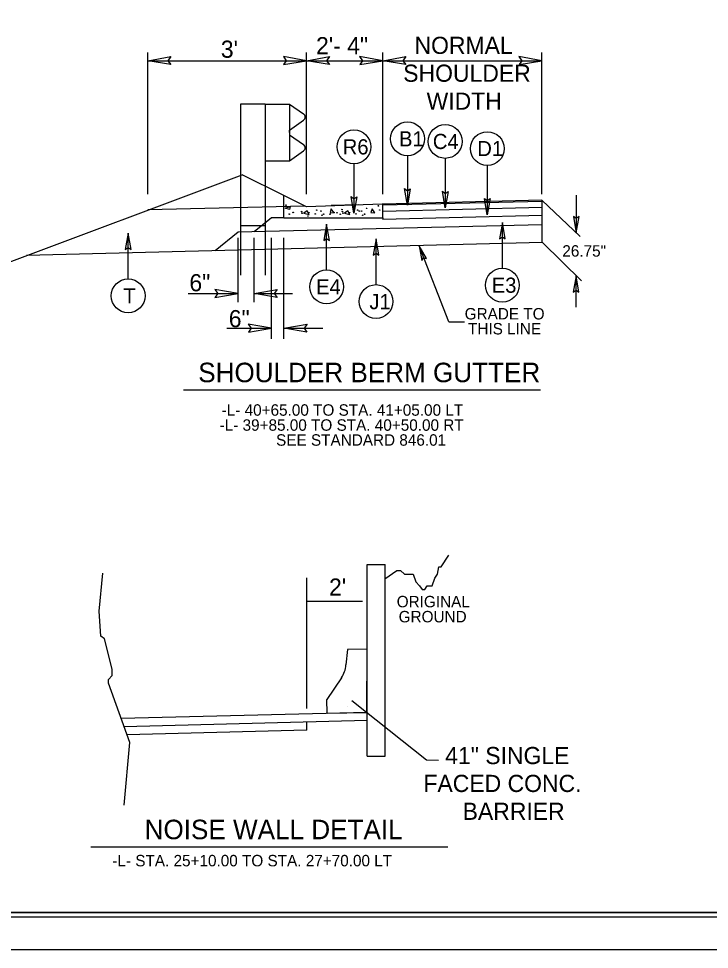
# Model space of a CAD drawing. Extents: x 1640342 to 1730599, y 538663 to 843747.
# Drawn here: x 1730008.3 to 1730092.9, y 540136.9 to 540250.8 of the extents above; entities that cross this region are included whole.
import ezdxf

# ---------------------------------------------------------------- set-up
doc = ezdxf.new("R2010")
doc.units = 0
for name, color, linetype in [('Default', 7, 'Continuous'), ('Old_Level_1', 7, 'Continuous'), ('Prop Dimension Text', 7, 'Continuous'), ('Prop Terminator CELL', 7, 'Continuous'), ('Sheet Plan CELL', 7, 'Continuous'), ('Sheet Plot Border Inside CELL', 7, 'Continuous'), ('Sheet Plot Border Outside CELL', 7, 'Continuous'), ('Typical Curb CELL', 7, 'Continuous'), ('Typical Guardrail CELL', 7, 'Continuous'), ('Typical Hinge Slope Interstate CELL', 7, 'Continuous'), ('Typical ID Circle CELL', 7, 'Continuous'), ('Typical Median Barrier CELL', 7, 'Continuous'), ('Typical Pavement Slope CELL', 7, 'Continuous'), ('Typical Terminator CELL', 7, 'Continuous'), ('Typical Text General CELL', 7, 'Continuous'), ('Typical Text ID Circle CELL', 7, 'Continuous'), ('Typical Text Label CELL', 7, 'Continuous')]:
    doc.layers.add(name, color=color, linetype=linetype)

msp = doc.modelspace()

# ---------------------------------------------------------------- linework, layer by layer
at = {"layer": 'Default'}
for p, q in [((1730024.13, 540229.34), (1730024.13, 540246.69)), ((1730043.54, 540229.34), (1730043.54, 540246.69)), ((1730052.88, 540229.34), (1730052.88, 540246.69)), ((1730072.37, 540229.34), (1730072.37, 540246.69)), ((1730024.13, 540245.68), (1730043.54, 540245.68)), ((1730043.54, 540245.68), (1730052.88, 540245.68)), ((1730052.88, 540245.68), (1730072.37, 540245.68)), ((1730076.56, 540229.22), (1730076.56, 540224.61)), ((1730072.37, 540228.61), (1730077.03, 540224.16)), ((1730035.17, 540216.14), (1730035.17, 540224.02)), ((1730037.14, 540216.14), (1730037.14, 540224.02)), ((1730039.25, 540211.65), (1730039.25, 540224.02)), ((1730040.79, 540211.65), (1730040.79, 540224.02)), ((1730072.43, 540223.42), (1730077.19, 540218.72)), ((1730076.54, 540215.5), (1730076.54, 540219.37)), ((1730029.09, 540217.18), (1730035.17, 540217.18)), ((1730037.14, 540217.18), (1730041.85, 540217.18)), ((1730033.79, 540212.93), (1730039.25, 540212.93)), ((1730040.79, 540212.93), (1730045.53, 540212.93)), ((1730050.96, 540160.56), (1730050.96, 540184.03)), ((1730050.96, 540184.03), (1730053.16, 540184.03)), ((1730053.16, 540160.56), (1730053.16, 540184.03)), ((1730043.61, 540166.4), (1730043.61, 540182.4)), ((1730043.61, 540179.53), (1730050.42, 540179.53)), ((1730043.61, 540163.73), (1730043.61, 540164.73)), ((1730050.96, 540160.56), (1730053.16, 540160.56))]:
    msp.add_line(p, q, dxfattribs=at)
for points in [[(1730026.94, 540245.2), (1730024.13, 540245.68), (1730026.96, 540246.18), (1730026.6, 540245.68)], [(1730040.73, 540245.2), (1730043.54, 540245.68), (1730040.72, 540246.18), (1730041.08, 540245.68)], [(1730046.35, 540245.2), (1730043.54, 540245.68), (1730046.37, 540246.18), (1730046.01, 540245.68)], [(1730050.06, 540245.2), (1730052.88, 540245.68), (1730050.05, 540246.18), (1730050.41, 540245.68)], [(1730055.69, 540245.2), (1730052.88, 540245.68), (1730055.7, 540246.18), (1730055.34, 540245.68)], [(1730069.56, 540245.2), (1730072.37, 540245.68), (1730069.55, 540246.18), (1730069.91, 540245.68)], [(1730032.35, 540216.7), (1730035.17, 540217.18), (1730032.34, 540217.68), (1730032.7, 540217.18)], [(1730039.95, 540216.7), (1730037.14, 540217.18), (1730039.96, 540217.68), (1730039.6, 540217.18)], [(1730036.44, 540212.44), (1730039.25, 540212.93), (1730036.42, 540213.43), (1730036.78, 540212.93)], [(1730043.61, 540212.44), (1730040.79, 540212.93), (1730043.62, 540213.43), (1730043.26, 540212.93)]]:
    msp.add_lwpolyline(points, close=True, dxfattribs=at)
at = {"layer": 'Old_Level_1'}
for p, q in [((1730049.08, 540167.39), (1730058.23, 540160.13)), ((1730058.23, 540160.13), (1730059.72, 540160.08))]:
    msp.add_line(p, q, dxfattribs=at)
at = {"layer": 'Prop Terminator CELL'}
msp.add_lwpolyline([(1730058.25, 540221.47), (1730057.32, 540223.04), (1730057.66, 540221.23), (1730057.88, 540221.56)], close=True, dxfattribs=at)
at = {"layer": 'Sheet Plan CELL'}
for points in [[(1730174, 540351.42), (1729873.99, 540351.42), (1729873.99, 540141.42), (1730173.99, 540141.42)], [(1729873.99, 540141.42), (1729873.99, 540351.41), (1730133.98, 540351.42), (1730133.99, 540321.41), (1730173.99, 540321.41), (1730173.99, 540141.42)]]:
    msp.add_lwpolyline(points, close=True, dxfattribs=at)
at = {"layer": 'Sheet Plot Border Inside CELL'}
msp.add_lwpolyline([(1729843.29, 540140.92), (1730176.49, 540140.92), (1730176.49, 540351.92), (1729843.29, 540351.92)], close=True, dxfattribs=at)
at = {"layer": 'Sheet Plot Border Outside CELL'}
msp.add_lwpolyline([(1729840.69, 540136.92), (1730177.39, 540136.92), (1730177.39, 540355.92), (1729840.69, 540355.92)], close=True, dxfattribs=at)
at = {"layer": 'Typical Curb CELL'}
for p, q in [((1730040.79, 540226.46), (1730040.79, 540229.17)), ((1730043.54, 540227.79), (1730040.79, 540229.17)), ((1730040.94, 540227.65), (1730041.56, 540227.83)), ((1730041.56, 540227.83), (1730041.49, 540227.47)), ((1730052.83, 540228.12), (1730043.54, 540227.79)), ((1730052.88, 540228.13), (1730052.88, 540228.13)), ((1730052.88, 540226.46), (1730052.88, 540228.08)), ((1730041.49, 540227.47), (1730040.94, 540227.65)), ((1730043.62, 540227.32), (1730043.21, 540227.02)), ((1730043.21, 540227.02), (1730043.87, 540226.86)), ((1730043.87, 540226.86), (1730043.62, 540227.32)), ((1730046.58, 540227.55), (1730046.45, 540227.09)), ((1730046.45, 540227.09), (1730046.93, 540227.07)), ((1730046.93, 540227.07), (1730046.58, 540227.55)), ((1730048.61, 540227.32), (1730048.2, 540227.02)), ((1730048.2, 540227.02), (1730048.86, 540226.86)), ((1730048.86, 540226.86), (1730048.61, 540227.32)), ((1730051.58, 540227.55), (1730051.44, 540227.09)), ((1730051.44, 540227.09), (1730051.93, 540227.07)), ((1730051.93, 540227.07), (1730051.58, 540227.55)), ((1730040.79, 540226.46), (1730052.88, 540226.46))]:
    msp.add_line(p, q, dxfattribs=at)
for centre in [(1730041.05, 540228), (1730052.36, 540227.92), (1730041.44, 540226.9), (1730041.92, 540227.11), (1730042.95, 540227.22), (1730043.02, 540227.02), (1730043.72, 540226.68), (1730043.84, 540227.08), (1730044.62, 540226.93), (1730044.8, 540227.39), (1730045.31, 540227.27), (1730045.44, 540226.77), (1730045.66, 540226.9), (1730046.44, 540226.9), (1730046.92, 540227.11), (1730047.29, 540227.07), (1730047.68, 540226.89), (1730047.9, 540227.46), (1730047.94, 540227.22), (1730048.01, 540227.02), (1730048.84, 540227.08), (1730049.61, 540226.93), (1730049.8, 540227.39), (1730050, 540227.27), (1730050.3, 540227.27), (1730050.43, 540226.77), (1730050.66, 540226.9), (1730050.9, 540227.62), (1730052.52, 540227.41)]:
    msp.add_circle(centre, 0.0321, dxfattribs=at)
msp.add_arc((1730052.83, 540228.08), 0.0417, 0, 92.048, dxfattribs=at)
at = {"layer": 'Typical Guardrail CELL'}
for p, q in [((1730038.48, 540240.38), (1730035.49, 540240.38)), ((1730035.49, 540240.38), (1730035.49, 540225.47)), ((1730038.48, 540240.38), (1730038.48, 540225.47)), ((1730038.48, 540240.38), (1730041.46, 540240.38)), ((1730041.46, 540240.38), (1730041.46, 540233.43)), ((1730041.46, 540240.38), (1730043.2, 540239.17)), ((1730041.46, 540237.18), (1730043.2, 540238.4)), ((1730041.46, 540236.9), (1730041.46, 540237.18)), ((1730041.46, 540236.9), (1730041.46, 540236.62)), ((1730041.46, 540236.62), (1730043.2, 540235.41)), ((1730041.46, 540233.43), (1730043.2, 540234.64)), ((1730038.48, 540233.43), (1730041.46, 540233.43)), ((1730038.48, 540225.47), (1730035.49, 540225.47)), ((1730035.49, 540225.47), (1730035.49, 540219.42)), ((1730038.48, 540225.47), (1730038.48, 540219.42))]:
    msp.add_line(p, q, dxfattribs=at)
for centre, start, end in [((1730042.93, 540238.78), 304.9888, 54.997), ((1730042.93, 540235.02), 304.9634, 54.9941)]:
    msp.add_arc(centre, 0.466, start, end, dxfattribs=at)
at = {"layer": 'Typical Hinge Slope Interstate CELL'}
for points in [[(1730053.15, 540182.27), (1730054.59, 540183.28), (1730055.06, 540183.28), (1730055.53, 540182.82), (1730055.84, 540182.82), (1730056.3, 540182.82), (1730056.62, 540182.82), (1730056.93, 540181.88), (1730057.39, 540181.42), (1730057.7, 540180.95), (1730058.02, 540180.95), (1730058.33, 540181.42), (1730058.64, 540181.42), (1730058.95, 540181.42), (1730059.26, 540182.35), (1730059.57, 540182.82), (1730059.73, 540183.75), (1730060.04, 540183.75), (1730060.35, 540184.22), (1730060.66, 540184.69), (1730060.97, 540185.15)], [(1730021.22, 540154.58), (1730021.92, 540162.23), (1730019.31, 540169.49), (1730019.31, 540169.96), (1730019.77, 540170.42), (1730019.77, 540170.73), (1730019.77, 540171.2), (1730018.84, 540174.94), (1730018.37, 540175.25), (1730018.16, 540178.31), (1730018.63, 540182.95)]]:
    msp.add_lwpolyline(points, dxfattribs=at)
at = {"layer": 'Typical ID Circle CELL'}
for p, q in [((1730055.91, 540234.05), (1730055.91, 540228)), ((1730060.53, 540233.73), (1730060.53, 540227.68)), ((1730049.36, 540233.07), (1730049.36, 540227.02)), ((1730065.68, 540232.85), (1730065.68, 540226.8)), ((1730046.01, 540220.08), (1730046.01, 540225.69)), ((1730067.52, 540220.28), (1730067.52, 540225.89)), ((1730021.73, 540218.97), (1730021.73, 540224.58)), ((1730052.06, 540218.27), (1730052.06, 540223.88))]:
    msp.add_line(p, q, dxfattribs=at)
for centre in [(1730055.91, 540236.12), (1730049.36, 540235.14), (1730060.53, 540235.8), (1730065.68, 540234.92), (1730046.01, 540218.01), (1730067.52, 540218.2), (1730021.73, 540216.9), (1730052.06, 540216.2)]:
    msp.add_circle(centre, 2.07, dxfattribs=at)
at = {"layer": 'Typical Median Barrier CELL'}
for p, q in [((1730048.55, 540173.62), (1730048.38, 540171.73)), ((1730050.94, 540173.67), (1730048.55, 540173.62)), ((1730050.94, 540173.67), (1730050.91, 540165.92)), ((1730047.83, 540170.15), (1730046.05, 540167.49)), ((1730046.09, 540165.82), (1730046.05, 540167.49)), ((1730048.53, 540166.69), (1730048.53, 540166.69)), ((1730046.09, 540165.82), (1730050.91, 540165.92))]:
    msp.add_line(p, q, dxfattribs=at)
msp.add_arc((1730045.06, 540172.01), 3.33, 326.2213, 355.1621, dxfattribs=at)
at = {"layer": 'Typical Pavement Slope CELL'}
for p, q in [((1730005.81, 540220.54), (1730035.66, 540231.73)), ((1730040.79, 540229.17), (1730035.66, 540231.73)), ((1730043.35, 540227.89), (1730024.13, 540227.41)), ((1730049.88, 540228.05), (1730046.55, 540227.97)), ((1730072.37, 540228.61), (1730052.88, 540228.13)), ((1730072.38, 540228.46), (1730052.88, 540227.98)), ((1730072.37, 540228.61), (1730072.37, 540223.41)), ((1730072.38, 540227.72), (1730052.88, 540227.23)), ((1730072.38, 540226.73), (1730052.88, 540226.24)), ((1730072.37, 540225.61), (1730035.17, 540224.68)), ((1730039.25, 540226.45), (1730037.14, 540224.74)), ((1730040.79, 540226.46), (1730039.25, 540226.45)), ((1730052.88, 540226.46), (1730052.88, 540226.24)), ((1730035.17, 540224.68), (1730032.36, 540222.41)), ((1730072.43, 540223.42), (1730009.28, 540221.84)), ((1730050.96, 540165.92), (1730020.86, 540165.16)), ((1730050.96, 540164.92), (1730021.22, 540164.17)), ((1730043.61, 540163.73), (1730021.58, 540163.18))]:
    msp.add_line(p, q, dxfattribs=at)
at = {"layer": 'Typical Terminator CELL'}
for q in [(1730057.32, 540223.04), (1730062.88, 540213.74)]:
    msp.add_line((1730060.97, 540213.74), q, dxfattribs=at)
for points in [[(1730049.71, 540229.03), (1730049.36, 540227.02), (1730049, 540229.04), (1730049.36, 540228.78)], [(1730056.25, 540230.01), (1730055.91, 540228), (1730055.55, 540230.02), (1730055.91, 540229.76)], [(1730060.88, 540229.69), (1730060.53, 540227.68), (1730060.18, 540229.7), (1730060.53, 540229.44)], [(1730066.03, 540228.81), (1730065.68, 540226.8), (1730065.33, 540228.82), (1730065.68, 540228.57)], [(1730046.36, 540223.68), (1730046.01, 540225.69), (1730045.66, 540223.67), (1730046.01, 540223.92)], [(1730067.87, 540223.88), (1730067.52, 540225.89), (1730067.16, 540223.87), (1730067.52, 540224.12)], [(1730076.22, 540226.61), (1730076.56, 540224.61), (1730076.92, 540226.62), (1730076.56, 540226.37)], [(1730022.08, 540222.57), (1730021.73, 540224.58), (1730021.37, 540222.56), (1730021.73, 540222.81)], [(1730052.41, 540221.87), (1730052.06, 540223.88), (1730051.71, 540221.86), (1730052.06, 540222.12)], [(1730076.88, 540217.36), (1730076.54, 540219.37), (1730076.18, 540217.35), (1730076.54, 540217.6)]]:
    msp.add_lwpolyline(points, close=True, dxfattribs=at)
at = {"layer": 'Typical Text Label CELL'}
for p, q in [((1730028.51, 540205.39), (1730072.19, 540205.39)), ((1730017.15, 540149.46), (1730060.84, 540149.46))]:
    msp.add_line(p, q, dxfattribs=at)

# ---------------------------------------------------------------- texts
at = {"layer": 'Default'}
msp.add_text('26.75"', height=1.4, dxfattribs=at).set_placement((1730074.86, 540221.7))
at = {"layer": 'Prop Dimension Text'}
for s, p in [('2\'- 4"', (1730044.72, 540246.47)), ('NORMAL', (1730056.77, 540246.51)), ("3'", (1730033.07, 540246.04)), ('SHOULDER', (1730055.39, 540243.1)), ('WIDTH', (1730058.25, 540239.68)), ('6"', (1730029.22, 540217.46)), ('6"', (1730034.04, 540213.06)), ("2'", (1730046.31, 540180.21)), ('41" SINGLE', (1730060.53, 540159.59)), ('FACED CONC.', (1730057.86, 540156.18)), ('BARRIER', (1730062.66, 540152.77))]:
    msp.add_text(s, height=2.1, rotation=360, dxfattribs=at).set_placement(p)
for s, p in [('ORIGINAL', (1730054.59, 540178.78)), ('GROUND', (1730054.83, 540176.94))]:
    msp.add_text(s, height=1.4, dxfattribs=at).set_placement(p)
at = {"layer": 'Typical Text General CELL'}
for s, height, p in [('GRADE TO', 1.4, (1730062.91, 540214.01)), ('THIS LINE', 1.4, (1730063.32, 540212.18)), ('SHOULDER BERM GUTTER', 2.3871, (1730030.3, 540206.33)), ('NOISE WALL DETAIL', 2.3871, (1730023.74, 540150.4))]:
    msp.add_text(s, height=height, dxfattribs=at).set_placement(p)
at = {"layer": 'Typical Text ID Circle CELL'}
for s, height, p in [('B1', 1.854, (1730054.87, 540235.19)), ('R6', 1.854, (1730047.98, 540234.21)), ('C4', 1.854, (1730059.01, 540234.87)), ('D1', 1.854, (1730064.45, 540234)), ('E4', 1.854, (1730044.71, 540217.08)), ('E3', 1.854, (1730066.21, 540217.28)), ('T', 1.85, (1730021.14, 540215.97)), ('J1', 1.854, (1730051.25, 540215.27))]:
    msp.add_text(s, height=height, dxfattribs=at).set_placement(p)
at = {"layer": 'Typical Text Label CELL'}
for s, p in [('-L- 40+65.00 TO STA. 41+05.00 LT', (1730033.17, 540202.23)), ('-L- 39+85.00 TO STA. 40+50.00 RT', (1730032.92, 540200.39)), ('SEE STANDARD 846.01', (1730039.83, 540198.56)), ('-L- STA. 25+10.00 TO STA. 27+70.00 LT', (1730019.79, 540147.08))]:
    msp.add_text(s, height=1.4, dxfattribs=at).set_placement(p)

doc.saveas('drawing.dxf')
